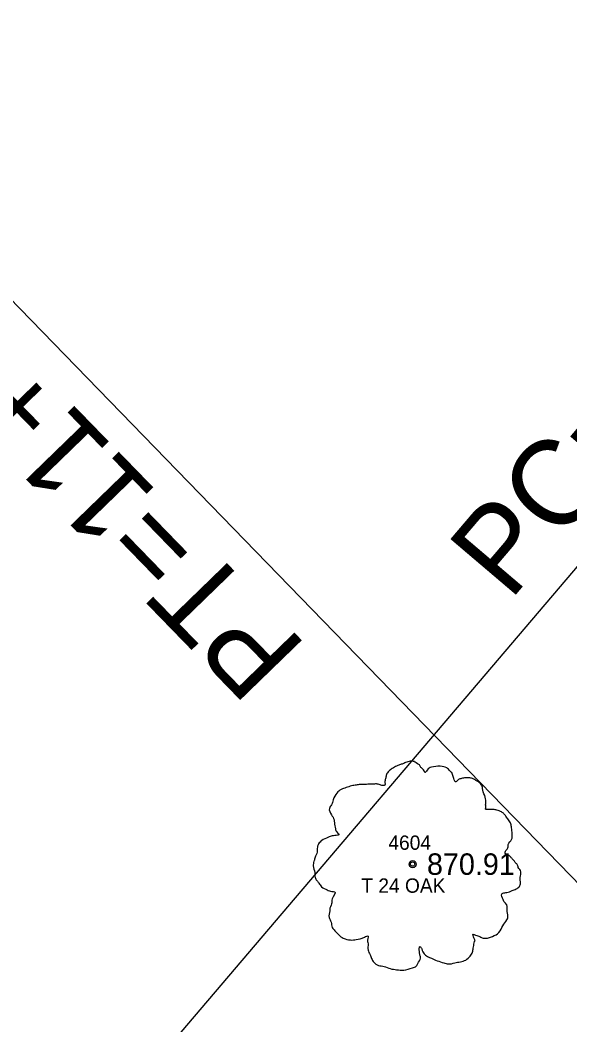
# Model space of a CAD drawing. Extents: x 1622501 to 1626664, y 1117816 to 1121579.
# Drawn here: x 1625534.3 to 1625572.7, y 1120572.2 to 1120642.4 of the extents above; entities that cross this region are included whole.
import ezdxf

# ---------------------------------------------------------------- set-up
doc = ezdxf.new("R2010")
doc.units = 0
for name, color, linetype in [('RD_EX_TX_VEG_ELEV', 7, 'Continuous'), ('RD_EX_VEG', 7, 'Continuous'), ('RD_EX_VEG_txCode', 7, 'Continuous'), ('RD_HC_Data', 7, 'Continuous'), ('RD_SMD_Locator', 7, 'Continuous')]:
    doc.layers.add(name, color=color, linetype=linetype)

msp = doc.modelspace()

# ---------------------------------------------------------------- linework, layer by layer
at = {"layer": 'RD_EX_VEG'}
for centre, radius in [((1625561.753, 1120583.405), 0.25), ((1625561.741, 1120583.386), 0.0001)]:
    msp.add_circle(centre, radius, dxfattribs=at)
for points in [[(1625561.885, 1120590.572), (1625561.585, 1120590.597), (1625561.261, 1120590.497), (1625561.011, 1120590.398), (1625560.786, 1120590.323), (1625560.561, 1120590.223), (1625560.261, 1120590.048), (1625560.036, 1120589.848), (1625559.911, 1120589.598), (1625559.861, 1120589.373), (1625559.811, 1120589.098), (1625559.811, 1120588.923), (1625559.686, 1120588.898), (1625559.536, 1120588.923), (1625559.286, 1120588.998), (1625559.036, 1120588.998), (1625558.787, 1120588.998), (1625558.437, 1120588.973), (1625558.087, 1120588.973), (1625557.812, 1120588.923), (1625557.487, 1120588.873), (1625557.112, 1120588.748), (1625556.762, 1120588.623), (1625556.463, 1120588.373), (1625556.213, 1120587.899), (1625556.088, 1120587.549), (1625555.938, 1120587.299), (1625556.088, 1120586.849), (1625556.263, 1120586.499), (1625556.288, 1120586.299), (1625556.363, 1120585.875), (1625556.463, 1120585.65), (1625556.588, 1120585.45), (1625556.513, 1120585.425), (1625556.138, 1120585.375), (1625555.838, 1120585.275), (1625555.413, 1120585.05), (1625555.188, 1120584.825), (1625555.088, 1120584.5), (1625555.063, 1120584.15), (1625554.963, 1120583.95), (1625554.888, 1120583.675), (1625554.863, 1120583.6), (1625554.813, 1120583.276), (1625554.913, 1120582.826), (1625554.938, 1120582.476), (1625555.063, 1120582.251), (1625555.213, 1120582.076), (1625555.388, 1120581.826), (1625555.788, 1120581.601), (1625556.113, 1120581.501), (1625556.313, 1120581.476), (1625556.138, 1120580.977), (1625556.088, 1120580.627), (1625555.963, 1120580.227), (1625555.963, 1120580.152), (1625555.913, 1120579.677), (1625556.063, 1120579.352), (1625556.138, 1120578.978), (1625556.313, 1120578.753), (1625556.588, 1120578.453), (1625556.912, 1120578.228), (1625557.412, 1120578.103), (1625557.812, 1120578.128), (1625558.387, 1120578.303), (1625558.637, 1120578.378), (1625558.612, 1120578.203), (1625558.637, 1120577.828), (1625558.637, 1120577.403), (1625558.787, 1120577.078), (1625558.887, 1120576.803), (1625559.036, 1120576.554), (1625559.361, 1120576.329), (1625559.761, 1120576.254), (1625560.186, 1120576.104), (1625560.636, 1120576.029), (1625561.136, 1120576.004), (1625561.735, 1120576.154), (1625562.01, 1120576.279), (1625562.11, 1120576.454), (1625562.31, 1120576.828), (1625562.26, 1120577.053), (1625562.285, 1120577.653), (1625562.385, 1120577.478), (1625562.56, 1120577.128), (1625563.06, 1120576.828), (1625563.46, 1120576.654), (1625563.934, 1120576.504), (1625564.234, 1120576.429), (1625564.709, 1120576.504), (1625565.084, 1120576.579), (1625565.459, 1120576.704), (1625565.759, 1120576.978), (1625565.933, 1120577.253), (1625565.983, 1120577.528), (1625566.058, 1120577.903), (1625566.108, 1120578.078)], [(1625566.108, 1120578.078), (1625566.033, 1120578.253), (1625565.983, 1120578.503), (1625566.058, 1120578.478), (1625566.233, 1120578.428), (1625566.508, 1120578.303), (1625566.733, 1120578.228), (1625567.058, 1120578.253), (1625567.333, 1120578.353), (1625567.783, 1120578.628), (1625568.058, 1120579.102), (1625568.332, 1120579.502), (1625568.407, 1120579.827), (1625568.357, 1120580.052), (1625568.332, 1120580.552), (1625568.132, 1120580.802), (1625568.082, 1120580.927), (1625567.983, 1120581.326), (1625568.058, 1120581.376), (1625568.332, 1120581.426), (1625568.707, 1120581.551), (1625568.982, 1120581.676), (1625569.207, 1120581.851), (1625569.282, 1120582.076), (1625569.257, 1120582.476), (1625569.307, 1120582.876), (1625569.232, 1120583.026), (1625569.132, 1120583.176), (1625569.057, 1120583.376), (1625568.907, 1120583.525), (1625568.807, 1120583.675), (1625568.707, 1120583.775), (1625568.582, 1120583.925), (1625568.407, 1120584.05), (1625568.257, 1120584.1), (1625568.207, 1120584.25), (1625568.357, 1120584.45), (1625568.407, 1120584.55), (1625568.432, 1120584.775), (1625568.657, 1120585.125), (1625568.707, 1120585.525), (1625568.657, 1120585.949), (1625568.607, 1120586.224), (1625568.457, 1120586.499), (1625568.257, 1120586.749), (1625568.132, 1120586.924), (1625567.958, 1120587.049), (1625567.633, 1120587.174), (1625567.383, 1120587.224), (1625567.033, 1120587.224), (1625566.833, 1120587.274), (1625566.858, 1120587.324), (1625566.858, 1120587.474), (1625566.858, 1120587.749), (1625566.783, 1120588.198), (1625566.633, 1120588.698), (1625566.633, 1120588.723), (1625566.533, 1120588.973), (1625566.308, 1120589.173), (1625566.133, 1120589.273), (1625565.933, 1120589.398), (1625565.684, 1120589.423), (1625565.384, 1120589.423), (1625565.109, 1120589.373), (1625564.909, 1120589.273), (1625564.734, 1120589.148), (1625564.659, 1120589.298), (1625564.559, 1120589.598), (1625564.509, 1120589.748), (1625564.359, 1120589.923), (1625564.134, 1120590.123), (1625563.684, 1120590.248), (1625563.06, 1120590.173), (1625562.76, 1120589.973), (1625562.61, 1120589.798), (1625562.56, 1120589.923), (1625562.36, 1120590.123), (1625562.26, 1120590.298), (1625562.085, 1120590.423), (1625561.935, 1120590.522), (1625561.835, 1120590.572)]]:
    msp.add_spline(points, degree=3, dxfattribs=at)
at = {"layer": 'RD_HC_Data'}
for p, q in [((1625527.941, 1120550.925), (1625603.551, 1120639.804)), ((1625601.179, 1120553.327), (1625520.417, 1120636.535))]:
    msp.add_line(p, q, dxfattribs=at)
at = {"layer": 'RD_SMD_Locator'}
msp.add_circle((1625561.753, 1120583.405), 0.15, dxfattribs=at)

# ---------------------------------------------------------------- texts
at = {"layer": 'RD_EX_TX_VEG_ELEV'}
msp.add_text('870.91', height=1.5, dxfattribs=at).set_placement((1625562.753, 1120582.655))
at = {"layer": 'RD_EX_VEG_txCode'}
for s, p in [('4604', (1625560.06, 1120584.405)), ('T 24 OAK', (1625558.171, 1120581.405))]:
    msp.add_text(s, height=1, dxfattribs=at).set_placement(p)
at = {"layer": 'RD_HC_Data'}
for s, rotation, p in [('PC=11+16.49', 49.61213, (1625568.535, 1120601.729)), ('PT=11+96.86', 134.14529, (1625554.473, 1120598.576))]:
    msp.add_text(s, height=6, rotation=rotation, dxfattribs=at).set_placement(p)

doc.saveas('drawing.dxf')
